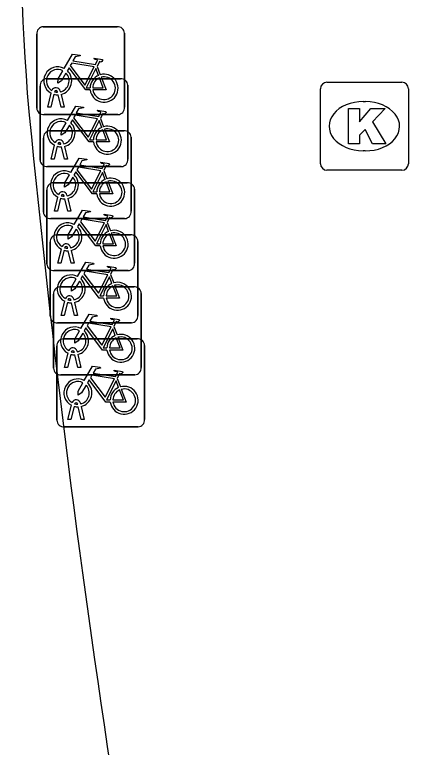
# Model space of a CAD drawing. Extents: x 161087 to 161922, y 382574 to 383873.
# Drawn here: x 161096.74 to 161101.22, y 383303.94 to 383312.27 of the extents above; entities that cross this region are included whole.
import ezdxf

# ---------------------------------------------------------------- set-up
doc = ezdxf.new("R2010")
doc.units = 0
for name, color, linetype in [('IMGEO_Fietsenrek', 7, 'Continuous'), ('IMGEO_Fietspad_gesloten', 7, 'Continuous'), ('IMGEO_Kolk', 7, 'Continuous')]:
    doc.layers.add(name, color=color, linetype=linetype)

msp = doc.modelspace()

# ---------------------------------------------------------------- linework, layer by layer
at = {"layer": 'IMGEO_Fietsenrek'}
for p, q in [((161097.0659, 383312.1305), (161097.9068, 383312.1305)), ((161097.9068, 383312.1305), (161097.0659, 383312.1305)), ((161097.9905, 383312.0561), (161097.9905, 383311.2152)), ((161097.9905, 383311.2152), (161097.9905, 383312.0561)), ((161096.9915, 383311.2059), (161096.9915, 383312.0468)), ((161096.9915, 383312.0468), (161096.9915, 383311.2059)), ((161097.6782, 383311.6802), (161097.7145, 383311.585)), ((161097.1039, 383311.5395), (161097.9448, 383311.5395)), ((161097.9448, 383311.5395), (161097.1039, 383311.5395)), ((161098.0285, 383311.4651), (161098.0285, 383310.6242)), ((161098.0285, 383310.6242), (161098.0285, 383311.4651)), ((161097.0295, 383310.6149), (161097.0295, 383311.4558)), ((161097.0295, 383311.4558), (161097.0295, 383310.6149)), ((161097.2289, 383311.3869), (161097.2279, 383311.3912)), ((161097.2596, 383311.3984), (161097.2614, 383311.3905)), ((161097.1185, 383311.2153), (161097.1568, 383311.3753)), ((161097.1872, 383311.3631), (161097.1519, 383311.2153)), ((161097.27, 383311.2153), (161097.2361, 383311.357)), ((161097.2684, 383311.3613), (161097.3034, 383311.2153)), ((161097.1519, 383311.2153), (161097.1185, 383311.2153)), ((161097.3034, 383311.2153), (161097.27, 383311.2153)), ((161097.9161, 383311.1315), (161097.0752, 383311.1315)), ((161097.0752, 383311.1315), (161097.9161, 383311.1315)), ((161097.7162, 383311.0892), (161097.7525, 383310.994)), ((161097.1419, 383310.9485), (161097.9828, 383310.9485)), ((161097.9828, 383310.9485), (161097.1419, 383310.9485)), ((161097.0675, 383310.0239), (161097.0675, 383310.8648)), ((161097.0675, 383310.8648), (161097.0675, 383310.0239)), ((161097.2669, 383310.7959), (161097.2659, 383310.8002)), ((161097.2976, 383310.8074), (161097.2994, 383310.7995)), ((161098.0665, 383310.8741), (161098.0665, 383310.0332)), ((161098.0665, 383310.0332), (161098.0665, 383310.8741)), ((161097.1565, 383310.6243), (161097.1948, 383310.7843)), ((161097.2252, 383310.7721), (161097.1899, 383310.6243)), ((161097.308, 383310.6243), (161097.2741, 383310.766)), ((161097.3064, 383310.7703), (161097.3414, 383310.6243)), ((161097.1899, 383310.6243), (161097.1565, 383310.6243)), ((161097.3414, 383310.6243), (161097.308, 383310.6243)), ((161097.9541, 383310.5405), (161097.1132, 383310.5405)), ((161097.1132, 383310.5405), (161097.9541, 383310.5405)), ((161097.7542, 383310.4982), (161097.7905, 383310.403)), ((161097.1809, 383310.3575), (161098.0218, 383310.3575)), ((161098.0218, 383310.3575), (161097.1809, 383310.3575)), ((161097.1065, 383309.4329), (161097.1065, 383310.2738)), ((161097.1065, 383310.2738), (161097.1065, 383309.4329)), ((161097.3356, 383310.2164), (161097.3374, 383310.2085)), ((161098.1055, 383310.2831), (161098.1055, 383309.4422)), ((161098.1055, 383309.4422), (161098.1055, 383310.2831)), ((161097.1945, 383310.0333), (161097.2328, 383310.1933)), ((161097.2632, 383310.1811), (161097.2279, 383310.0333)), ((161097.3049, 383310.2049), (161097.3039, 383310.2092)), ((161097.346, 383310.0333), (161097.3121, 383310.175)), ((161097.3444, 383310.1793), (161097.3794, 383310.0333)), ((161097.2279, 383310.0333), (161097.1945, 383310.0333)), ((161097.3794, 383310.0333), (161097.346, 383310.0333)), ((161097.9921, 383309.9495), (161097.1512, 383309.9495)), ((161097.1512, 383309.9495), (161097.9921, 383309.9495)), ((161097.7932, 383309.9072), (161097.8295, 383309.812)), ((161097.2189, 383309.7655), (161098.0598, 383309.7655)), ((161098.0598, 383309.7655), (161097.2189, 383309.7655)), ((161097.1445, 383308.8409), (161097.1445, 383309.6818)), ((161097.1445, 383309.6818), (161097.1445, 383308.8409)), ((161098.1435, 383309.6911), (161098.1435, 383308.8502)), ((161098.1435, 383308.8502), (161098.1435, 383309.6911)), ((161097.2335, 383309.4423), (161097.2718, 383309.6023)), ((161097.3022, 383309.5901), (161097.2669, 383309.4423)), ((161097.3439, 383309.6139), (161097.3429, 383309.6182)), ((161097.385, 383309.4423), (161097.3511, 383309.584)), ((161097.3746, 383309.6254), (161097.3764, 383309.6175)), ((161097.3834, 383309.5883), (161097.4184, 383309.4423)), ((161097.2669, 383309.4423), (161097.2335, 383309.4423)), ((161097.4184, 383309.4423), (161097.385, 383309.4423)), ((161098.0311, 383309.3585), (161097.1902, 383309.3585)), ((161097.1902, 383309.3585), (161098.0311, 383309.3585)), ((161097.8312, 383309.3152), (161097.8675, 383309.22)), ((161097.2569, 383309.1745), (161098.0978, 383309.1745)), ((161098.0978, 383309.1745), (161097.2569, 383309.1745)), ((161097.1825, 383308.2499), (161097.1825, 383309.0908)), ((161097.1825, 383309.0908), (161097.1825, 383308.2499)), ((161098.1815, 383309.1001), (161098.1815, 383308.2592)), ((161098.1815, 383308.2592), (161098.1815, 383309.1001)), ((161097.2715, 383308.8503), (161097.3098, 383309.0103)), ((161097.3402, 383308.9981), (161097.3049, 383308.8503)), ((161097.3819, 383309.0219), (161097.3809, 383309.0262)), ((161097.423, 383308.8503), (161097.3891, 383308.992)), ((161097.4126, 383309.0334), (161097.4144, 383309.0255)), ((161097.4214, 383308.9963), (161097.4564, 383308.8503)), ((161097.3049, 383308.8503), (161097.2715, 383308.8503)), ((161097.4564, 383308.8503), (161097.423, 383308.8503)), ((161098.0691, 383308.7665), (161097.2282, 383308.7665)), ((161097.2282, 383308.7665), (161098.0691, 383308.7665)), ((161097.8692, 383308.7242), (161097.9055, 383308.629)), ((161097.2949, 383308.5835), (161098.1358, 383308.5835)), ((161098.1358, 383308.5835), (161097.2949, 383308.5835)), ((161097.2205, 383307.6589), (161097.2205, 383308.4998)), ((161097.2205, 383308.4998), (161097.2205, 383307.6589)), ((161098.2195, 383308.5091), (161098.2195, 383307.6682)), ((161098.2195, 383307.6682), (161098.2195, 383308.5091)), ((161097.3095, 383308.2593), (161097.3478, 383308.4193)), ((161097.3782, 383308.4071), (161097.3429, 383308.2593)), ((161097.4199, 383308.4309), (161097.4189, 383308.4352)), ((161097.461, 383308.2593), (161097.4271, 383308.401)), ((161097.4506, 383308.4424), (161097.4524, 383308.4345)), ((161097.4594, 383308.4053), (161097.4944, 383308.2593)), ((161097.3429, 383308.2593), (161097.3095, 383308.2593)), ((161097.4944, 383308.2593), (161097.461, 383308.2593)), ((161098.1071, 383308.1755), (161097.2662, 383308.1755)), ((161097.2662, 383308.1755), (161098.1071, 383308.1755)), ((161097.9072, 383308.1332), (161097.9435, 383308.038)), ((161097.3475, 383307.6683), (161097.3858, 383307.8283)), ((161097.4162, 383307.8161), (161097.3809, 383307.6683)), ((161097.4579, 383307.8399), (161097.4569, 383307.8442)), ((161097.499, 383307.6683), (161097.4651, 383307.81)), ((161097.4886, 383307.8514), (161097.4904, 383307.8435)), ((161097.4974, 383307.8143), (161097.5324, 383307.6683)), ((161097.3809, 383307.6683), (161097.3475, 383307.6683)), ((161097.5324, 383307.6683), (161097.499, 383307.6683)), ((161098.1451, 383307.5845), (161097.3042, 383307.5845)), ((161097.3042, 383307.5845), (161098.1451, 383307.5845))]:
    msp.add_line(p, q, dxfattribs=at)
for points in [[(161097.3041, 383311.6572), (161097.3988, 383311.8207), (161097.485, 383311.8069), (161097.4867, 383311.7982), (161097.4306, 383311.7873), (161097.4044, 383311.742), (161097.6596, 383311.7012)], [(161097.6467, 383311.676), (161097.3899, 383311.717), (161097.3732, 383311.6882), (161097.5402, 383311.4679), (161097.6467, 383311.676)], [(161097.6596, 383311.7012), (161097.6846, 383311.75), (161097.6795, 383311.754), (161097.6563, 383311.7577), (161097.6436, 383311.7652), (161097.6426, 383311.7683), (161097.6448, 383311.7729), (161097.7396, 383311.7578), (161097.7419, 383311.7475), (161097.7325, 383311.7351), (161097.7201, 383311.7287), (161097.7056, 383311.7349), (161097.6782, 383311.6802)], [(161097.3248, 383311.6047), (161097.2732, 383311.5155), (161097.2333, 383311.4895), (161097.2345, 383311.537), (161097.289, 383311.6312)], [(161097.5998, 383311.4125), (161097.5501, 383311.4126), (161097.3594, 383311.6643), (161097.3404, 383311.6315)], [(161097.6947, 383311.578), (161097.6654, 383311.6548), (161097.556, 383311.4367), (161097.5987, 383311.4366)], [(161097.6287, 383311.4365), (161097.7486, 383311.4363), (161097.7054, 383311.5499)], [(161097.7252, 383311.5568), (161097.7802, 383311.4122), (161097.6301, 383311.4125)], [(161097.3421, 383311.0662), (161097.4368, 383311.2297), (161097.523, 383311.2159), (161097.5247, 383311.2072), (161097.4686, 383311.1963), (161097.4424, 383311.151), (161097.6976, 383311.1102)], [(161097.6976, 383311.1102), (161097.7226, 383311.159), (161097.7175, 383311.163), (161097.6943, 383311.1667), (161097.6816, 383311.1742), (161097.6806, 383311.1773), (161097.6828, 383311.1819), (161097.7776, 383311.1668), (161097.7799, 383311.1565), (161097.7705, 383311.1441), (161097.7581, 383311.1377), (161097.7436, 383311.1439), (161097.7162, 383311.0892)], [(161097.6378, 383310.8215), (161097.5881, 383310.8216), (161097.3974, 383311.0733), (161097.3784, 383311.0405)], [(161097.6847, 383311.085), (161097.4279, 383311.126), (161097.4112, 383311.0972), (161097.5782, 383310.8769), (161097.6847, 383311.085)], [(161097.7327, 383310.987), (161097.7034, 383311.0638), (161097.594, 383310.8457), (161097.6367, 383310.8456)], [(161097.3628, 383311.0137), (161097.3112, 383310.9245), (161097.2713, 383310.8985), (161097.2725, 383310.946), (161097.327, 383311.0402)], [(161097.7632, 383310.9658), (161097.8182, 383310.8212), (161097.6681, 383310.8215)], [(161097.6667, 383310.8455), (161097.7866, 383310.8453), (161097.7434, 383310.9589)], [(161097.3801, 383310.4752), (161097.4748, 383310.6387), (161097.561, 383310.6249), (161097.5627, 383310.6162), (161097.5066, 383310.6053), (161097.4804, 383310.56), (161097.7356, 383310.5192)], [(161097.7356, 383310.5192), (161097.7606, 383310.568), (161097.7555, 383310.572), (161097.7323, 383310.5757), (161097.7196, 383310.5832), (161097.7186, 383310.5863), (161097.7208, 383310.5909), (161097.8156, 383310.5758), (161097.8179, 383310.5655), (161097.8085, 383310.5531), (161097.7961, 383310.5467), (161097.7816, 383310.5529), (161097.7542, 383310.4982)], [(161097.6758, 383310.2305), (161097.6261, 383310.2306), (161097.4354, 383310.4823), (161097.4164, 383310.4495)], [(161097.7227, 383310.494), (161097.4659, 383310.535), (161097.4492, 383310.5062), (161097.6162, 383310.2859), (161097.7227, 383310.494)], [(161097.7707, 383310.396), (161097.7414, 383310.4728), (161097.632, 383310.2547), (161097.6747, 383310.2546)], [(161097.4008, 383310.4227), (161097.3492, 383310.3335), (161097.3093, 383310.3075), (161097.3105, 383310.355), (161097.365, 383310.4492)], [(161097.7047, 383310.2545), (161097.8246, 383310.2543), (161097.7814, 383310.3679)], [(161097.8012, 383310.3748), (161097.8562, 383310.2302), (161097.7061, 383310.2305)], [(161097.4191, 383309.8842), (161097.5138, 383310.0477), (161097.6, 383310.0339), (161097.6017, 383310.0252), (161097.5456, 383310.0143), (161097.5194, 383309.969), (161097.7746, 383309.9282)], [(161097.7746, 383309.9282), (161097.7996, 383309.977), (161097.7945, 383309.981), (161097.7713, 383309.9847), (161097.7586, 383309.9922), (161097.7576, 383309.9953), (161097.7598, 383309.9999), (161097.8546, 383309.9848), (161097.8569, 383309.9745), (161097.8475, 383309.9621), (161097.8351, 383309.9557), (161097.8206, 383309.9619), (161097.7932, 383309.9072)], [(161097.7148, 383309.6395), (161097.6651, 383309.6396), (161097.4744, 383309.8913), (161097.4554, 383309.8585)], [(161097.7617, 383309.903), (161097.5049, 383309.944), (161097.4882, 383309.9152), (161097.6552, 383309.6949), (161097.7617, 383309.903)], [(161097.4398, 383309.8317), (161097.3882, 383309.7425), (161097.3483, 383309.7165), (161097.3495, 383309.764), (161097.404, 383309.8582)], [(161097.8097, 383309.805), (161097.7804, 383309.8818), (161097.671, 383309.6637), (161097.7137, 383309.6636)], [(161097.7437, 383309.6635), (161097.8636, 383309.6633), (161097.8204, 383309.7769)], [(161097.8402, 383309.7838), (161097.8952, 383309.6392), (161097.7451, 383309.6395)], [(161097.4571, 383309.2922), (161097.5518, 383309.4557), (161097.638, 383309.4419), (161097.6397, 383309.4332), (161097.5836, 383309.4223), (161097.5574, 383309.377), (161097.8126, 383309.3362)], [(161097.8126, 383309.3362), (161097.8376, 383309.385), (161097.8325, 383309.389), (161097.8093, 383309.3927), (161097.7966, 383309.4002), (161097.7956, 383309.4033), (161097.7978, 383309.4079), (161097.8926, 383309.3928), (161097.8949, 383309.3825), (161097.8855, 383309.3701), (161097.8731, 383309.3637), (161097.8586, 383309.3699), (161097.8312, 383309.3152)], [(161097.7528, 383309.0475), (161097.7031, 383309.0476), (161097.5124, 383309.2993), (161097.4934, 383309.2665)], [(161097.7997, 383309.311), (161097.5429, 383309.352), (161097.5262, 383309.3232), (161097.6932, 383309.1029), (161097.7997, 383309.311)], [(161097.4778, 383309.2397), (161097.4262, 383309.1505), (161097.3863, 383309.1245), (161097.3875, 383309.172), (161097.442, 383309.2662)], [(161097.8477, 383309.213), (161097.8184, 383309.2898), (161097.709, 383309.0717), (161097.7517, 383309.0716)], [(161097.7817, 383309.0715), (161097.9016, 383309.0713), (161097.8584, 383309.1849)], [(161097.8782, 383309.1918), (161097.9332, 383309.0472), (161097.7831, 383309.0475)], [(161097.4951, 383308.7012), (161097.5898, 383308.8647), (161097.676, 383308.8509), (161097.6777, 383308.8422), (161097.6216, 383308.8313), (161097.5954, 383308.786), (161097.8506, 383308.7452)], [(161097.8506, 383308.7452), (161097.8756, 383308.794), (161097.8705, 383308.798), (161097.8473, 383308.8017), (161097.8346, 383308.8092), (161097.8336, 383308.8123), (161097.8358, 383308.8169), (161097.9306, 383308.8018), (161097.9329, 383308.7915), (161097.9235, 383308.7791), (161097.9111, 383308.7727), (161097.8966, 383308.7789), (161097.8692, 383308.7242)], [(161097.8377, 383308.72), (161097.5809, 383308.761), (161097.5642, 383308.7322), (161097.7312, 383308.5119), (161097.8377, 383308.72)], [(161097.5158, 383308.6487), (161097.4642, 383308.5595), (161097.4243, 383308.5335), (161097.4255, 383308.581), (161097.48, 383308.6752)], [(161097.7908, 383308.4565), (161097.7411, 383308.4566), (161097.5504, 383308.7083), (161097.5314, 383308.6755)], [(161097.8857, 383308.622), (161097.8564, 383308.6988), (161097.747, 383308.4807), (161097.7897, 383308.4806)], [(161097.8197, 383308.4805), (161097.9396, 383308.4803), (161097.8964, 383308.5939)], [(161097.9162, 383308.6008), (161097.9712, 383308.4562), (161097.8211, 383308.4565)], [(161097.5331, 383308.1102), (161097.6278, 383308.2737), (161097.714, 383308.2599), (161097.7157, 383308.2512), (161097.6596, 383308.2403), (161097.6334, 383308.195), (161097.8886, 383308.1542)], [(161097.8886, 383308.1542), (161097.9136, 383308.203), (161097.9085, 383308.207), (161097.8853, 383308.2107), (161097.8726, 383308.2182), (161097.8716, 383308.2213), (161097.8738, 383308.2259), (161097.9686, 383308.2108), (161097.9709, 383308.2005), (161097.9615, 383308.1881), (161097.9491, 383308.1817), (161097.9346, 383308.1879), (161097.9072, 383308.1332)], [(161097.8757, 383308.129), (161097.6189, 383308.17), (161097.6022, 383308.1412), (161097.7692, 383307.9209), (161097.8757, 383308.129)], [(161097.5538, 383308.0577), (161097.5022, 383307.9685), (161097.4623, 383307.9425), (161097.4635, 383307.99), (161097.518, 383308.0842)], [(161097.8288, 383307.8655), (161097.7791, 383307.8656), (161097.5884, 383308.1173), (161097.5694, 383308.0845)], [(161097.9237, 383308.031), (161097.8944, 383308.1078), (161097.785, 383307.8897), (161097.8277, 383307.8896)], [(161097.8577, 383307.8895), (161097.9776, 383307.8893), (161097.9344, 383308.0029)], [(161097.9542, 383308.0098), (161098.0092, 383307.8652), (161097.8591, 383307.8655)]]:
    msp.add_lwpolyline(points, dxfattribs=at)
for centre, radius, start, end in [((161097.0692, 383312.0526), 0.0779, 92.4484, 184.28452), ((161097.0692, 383312.0526), 0.0779, 92.4484, 184.28452), ((161097.9126, 383312.0528), 0.0779, 2.4484, 94.28452), ((161097.9126, 383312.0528), 0.0779, 2.4484, 94.28452), ((161097.2311, 383311.5159), 0.159, 62.67661, 242.13685), ((161097.2311, 383311.5159), 0.129, 63.31916, 238.90302), ((161097.2311, 383311.5159), 0.159, 283.5766, 46.60424), ((161097.2311, 383311.5159), 0.129, 283.60429, 43.43025), ((161097.7577, 383311.4319), 0.159, 113.3408, 178.32165), ((161097.7577, 383311.4319), 0.159, 187.0065, 105.77075), ((161097.7577, 383311.4319), 0.129, 113.92302, 177.95563), ((161097.7577, 383311.4319), 0.129, 188.67146, 104.58832), ((161097.1072, 383311.4616), 0.0779, 92.4484, 184.28452), ((161097.1072, 383311.4616), 0.0779, 92.4484, 184.28452), ((161097.9506, 383311.4618), 0.0779, 2.4484, 94.28452), ((161097.9506, 383311.4618), 0.0779, 2.4484, 94.28452), ((161097.2109, 383311.3873), 0.0499, 12.8025, 158.69338), ((161097.2109, 383311.3873), 0.0174, 12.8025, 163.45023), ((161097.2311, 383311.5159), 0.129, 253.41502, 269.02044), ((161097.2311, 383311.5159), 0.159, 253.99666, 271.78671), ((161097.9128, 383311.2094), 0.0779, 272.4484, 4.28452), ((161097.9128, 383311.2094), 0.0779, 272.4484, 4.28452), ((161097.0694, 383311.2092), 0.0779, 182.4484, 274.28452), ((161097.0694, 383311.2092), 0.0779, 182.4484, 274.28452), ((161097.2691, 383310.9249), 0.159, 62.67661, 242.13685), ((161097.2691, 383310.9249), 0.129, 63.31916, 238.90302), ((161097.2691, 383310.9249), 0.129, 283.60429, 43.43025), ((161097.2691, 383310.9249), 0.159, 283.5766, 46.60424), ((161097.7957, 383310.8409), 0.159, 113.3408, 178.32165), ((161097.7957, 383310.8409), 0.159, 187.0065, 105.77075), ((161097.7957, 383310.8409), 0.129, 188.67146, 104.58832), ((161097.1452, 383310.8706), 0.0779, 92.4484, 184.28452), ((161097.1452, 383310.8706), 0.0779, 92.4484, 184.28452), ((161097.7957, 383310.8409), 0.129, 113.92302, 177.95563), ((161097.9886, 383310.8708), 0.0779, 2.4484, 94.28452), ((161097.9886, 383310.8708), 0.0779, 2.4484, 94.28452), ((161097.2489, 383310.7963), 0.0499, 12.8025, 158.69338), ((161097.2489, 383310.7963), 0.0174, 12.8025, 163.45023), ((161097.2691, 383310.9249), 0.129, 253.41502, 269.02044), ((161097.2691, 383310.9249), 0.159, 253.99666, 271.78671), ((161097.1074, 383310.6182), 0.0779, 182.4484, 274.28452), ((161097.1074, 383310.6182), 0.0779, 182.4484, 274.28452), ((161097.9508, 383310.6184), 0.0779, 272.4484, 4.28452), ((161097.9508, 383310.6184), 0.0779, 272.4484, 4.28452), ((161097.3071, 383310.3339), 0.159, 62.67661, 242.13685), ((161097.3071, 383310.3339), 0.129, 63.31916, 238.90302), ((161097.3071, 383310.3339), 0.129, 283.60429, 43.43025), ((161097.3071, 383310.3339), 0.159, 283.5766, 46.60424), ((161097.8337, 383310.2499), 0.159, 113.3408, 178.32165), ((161097.8337, 383310.2499), 0.159, 187.0065, 105.77075), ((161097.1842, 383310.2796), 0.0779, 92.4484, 184.28452), ((161097.1842, 383310.2796), 0.0779, 92.4484, 184.28452), ((161097.8337, 383310.2499), 0.129, 113.92302, 177.95563), ((161097.8337, 383310.2499), 0.129, 188.67146, 104.58832), ((161098.0276, 383310.2798), 0.0779, 2.4484, 94.28452), ((161098.0276, 383310.2798), 0.0779, 2.4484, 94.28452), ((161097.2869, 383310.2053), 0.0499, 12.8025, 158.69338), ((161097.2869, 383310.2053), 0.0174, 12.8025, 163.45023), ((161097.3071, 383310.3339), 0.159, 253.99666, 271.78671), ((161097.3071, 383310.3339), 0.129, 253.41502, 269.02044), ((161097.1454, 383310.0272), 0.0779, 182.4484, 274.28452), ((161097.1454, 383310.0272), 0.0779, 182.4484, 274.28452), ((161097.9888, 383310.0274), 0.0779, 272.4484, 4.28452), ((161097.9888, 383310.0274), 0.0779, 272.4484, 4.28452), ((161097.3461, 383309.7429), 0.159, 62.67661, 242.13685), ((161097.3461, 383309.7429), 0.129, 63.31916, 238.90302), ((161097.3461, 383309.7429), 0.129, 283.60429, 43.43025), ((161097.3461, 383309.7429), 0.159, 283.5766, 46.60424), ((161097.8727, 383309.6589), 0.159, 113.3408, 178.32165), ((161097.8727, 383309.6589), 0.159, 187.0065, 105.77075), ((161097.2222, 383309.6876), 0.0779, 92.4484, 184.28452), ((161097.2222, 383309.6876), 0.0779, 92.4484, 184.28452), ((161097.8727, 383309.6589), 0.129, 113.92302, 177.95563), ((161097.8727, 383309.6589), 0.129, 188.67146, 104.58832), ((161098.0656, 383309.6878), 0.0779, 2.4484, 94.28452), ((161098.0656, 383309.6878), 0.0779, 2.4484, 94.28452), ((161097.3259, 383309.6143), 0.0499, 12.8025, 158.69338), ((161097.3461, 383309.7429), 0.159, 253.99666, 271.78671), ((161097.3259, 383309.6143), 0.0174, 12.8025, 163.45023), ((161097.3461, 383309.7429), 0.129, 253.41502, 269.02044), ((161097.1844, 383309.4362), 0.0779, 182.4484, 274.28452), ((161097.1844, 383309.4362), 0.0779, 182.4484, 274.28452), ((161098.0278, 383309.4364), 0.0779, 272.4484, 4.28452), ((161098.0278, 383309.4364), 0.0779, 272.4484, 4.28452), ((161097.3841, 383309.1509), 0.159, 62.67661, 242.13685), ((161097.3841, 383309.1509), 0.129, 63.31916, 238.90302), ((161097.3841, 383309.1509), 0.129, 283.60429, 43.43025), ((161097.3841, 383309.1509), 0.159, 283.5766, 46.60424), ((161097.9107, 383309.0669), 0.159, 187.0065, 105.77075), ((161097.2602, 383309.0966), 0.0779, 92.4484, 184.28452), ((161097.2602, 383309.0966), 0.0779, 92.4484, 184.28452), ((161097.9107, 383309.0669), 0.159, 113.3408, 178.32165), ((161097.9107, 383309.0669), 0.129, 113.92302, 177.95563), ((161097.9107, 383309.0669), 0.129, 188.67146, 104.58832), ((161098.1036, 383309.0968), 0.0779, 2.4484, 94.28452), ((161098.1036, 383309.0968), 0.0779, 2.4484, 94.28452), ((161097.3639, 383309.0223), 0.0499, 12.8025, 158.69338), ((161097.3841, 383309.1509), 0.159, 253.99666, 271.78671), ((161097.3639, 383309.0223), 0.0174, 12.8025, 163.45023), ((161097.3841, 383309.1509), 0.129, 253.41502, 269.02044), ((161097.2224, 383308.8442), 0.0779, 182.4484, 274.28452), ((161097.2224, 383308.8442), 0.0779, 182.4484, 274.28452), ((161098.0658, 383308.8444), 0.0779, 272.4484, 4.28452), ((161098.0658, 383308.8444), 0.0779, 272.4484, 4.28452), ((161097.4221, 383308.5599), 0.159, 62.67661, 242.13685), ((161097.4221, 383308.5599), 0.129, 63.31916, 238.90302), ((161097.4221, 383308.5599), 0.129, 283.60429, 43.43025), ((161097.4221, 383308.5599), 0.159, 283.5766, 46.60424), ((161097.9487, 383308.4759), 0.159, 187.0065, 105.77075), ((161097.2982, 383308.5056), 0.0779, 92.4484, 184.28452), ((161097.2982, 383308.5056), 0.0779, 92.4484, 184.28452), ((161097.9487, 383308.4759), 0.159, 113.3408, 178.32165), ((161097.9487, 383308.4759), 0.129, 113.92302, 177.95563), ((161097.9487, 383308.4759), 0.129, 188.67146, 104.58832), ((161098.1416, 383308.5058), 0.0779, 2.4484, 94.28452), ((161098.1416, 383308.5058), 0.0779, 2.4484, 94.28452), ((161097.4019, 383308.4313), 0.0499, 12.8025, 158.69338), ((161097.4221, 383308.5599), 0.159, 253.99666, 271.78671), ((161097.4019, 383308.4313), 0.0174, 12.8025, 163.45023), ((161097.4221, 383308.5599), 0.129, 253.41502, 269.02044), ((161097.2604, 383308.2532), 0.0779, 182.4484, 274.28452), ((161097.2604, 383308.2532), 0.0779, 182.4484, 274.28452), ((161098.1038, 383308.2534), 0.0779, 272.4484, 4.28452), ((161098.1038, 383308.2534), 0.0779, 272.4484, 4.28452), ((161097.4601, 383307.9689), 0.159, 62.67661, 242.13685), ((161097.4601, 383307.9689), 0.129, 63.31916, 238.90302), ((161097.4601, 383307.9689), 0.129, 283.60429, 43.43025), ((161097.4601, 383307.9689), 0.159, 283.5766, 46.60424), ((161097.9867, 383307.8849), 0.159, 113.3408, 178.32165), ((161097.9867, 383307.8849), 0.159, 187.0065, 105.77075), ((161097.9867, 383307.8849), 0.129, 113.92302, 177.95563), ((161097.9867, 383307.8849), 0.129, 188.67146, 104.58832), ((161097.4399, 383307.8403), 0.0499, 12.8025, 158.69338), ((161097.4601, 383307.9689), 0.159, 253.99666, 271.78671), ((161097.4399, 383307.8403), 0.0174, 12.8025, 163.45023), ((161097.4601, 383307.9689), 0.129, 253.41502, 269.02044), ((161097.2984, 383307.6622), 0.0779, 182.4484, 274.28452), ((161097.2984, 383307.6622), 0.0779, 182.4484, 274.28452), ((161098.1418, 383307.6624), 0.0779, 272.4484, 4.28452), ((161098.1418, 383307.6624), 0.0779, 272.4484, 4.28452)]:
    msp.add_arc(centre, radius, start, end, dxfattribs=at)
at = {"layer": 'IMGEO_Fietspad_gesloten'}
for centre, radius, start, end in [((161163.3929, 383315.7297), 66.6523, 172.571554, 183.746035), ((161233.5098, 383324.388), 137.2451, 185.440726, 188.771895)]:
    msp.add_arc(centre, radius, start, end, dxfattribs=at)
at = {"layer": 'IMGEO_Kolk'}
for p, q in [((161100.2929, 383311.5005), (161101.1451, 383311.5005)), ((161100.2185, 383310.5739), (161100.2185, 383311.4261)), ((161101.2195, 383311.4261), (161101.2195, 383310.5739)), ((161100.7065, 383311.2797), (161100.7315, 383311.2797)), ((161100.7285, 383310.7203), (161100.7036, 383310.7203)), ((161101.1451, 383310.4995), (161100.2929, 383310.4995))]:
    msp.add_line(p, q, dxfattribs=at)
for points in [[(161100.2929, 383311.5005), (161101.1451, 383311.5005)], [(161100.2185, 383310.5739), (161100.2185, 383311.4261)], [(161101.2195, 383311.4261), (161101.2195, 383310.5739)], [(161100.5387, 383311.2), (161100.6622, 383311.2), (161100.6622, 383311.0488), (161100.7918, 383311.2), (161100.9564, 383311.2), (161100.8103, 383311.0491), (161100.9629, 383310.8), (161100.8106, 383310.8), (161100.7263, 383310.9642), (161100.6622, 383310.8972), (161100.6622, 383310.8), (161100.5387, 383310.8), (161100.5387, 383311.2)], [(161101.1451, 383310.4995), (161100.2929, 383310.4995)]]:
    msp.add_lwpolyline(points, dxfattribs=at)
for centre, start, end in [((161100.295, 383311.424), 91.55205, 178.44795), ((161100.295, 383311.424), 91.55205, 178.44795), ((161101.143, 383311.424), 1.55205, 88.44795), ((161101.143, 383311.424), 1.55205, 88.44795), ((161100.295, 383310.576), 181.55205, 268.44795), ((161100.295, 383310.576), 181.55205, 268.44795), ((161101.143, 383310.576), 271.55205, 358.44795), ((161101.143, 383310.576), 271.55205, 358.44795)]:
    msp.add_arc(centre, 0.0765, start, end, dxfattribs=at)
for centre, major_axis, ratio, start_param, end_param in [((161100.705, 383311), (-0.3872, 0.002), 0.722429, 4.712389, 7.853982), ((161100.73, 383311), (-0.3901, 0.002), 0.717154, 1.570796, 4.712389)]:
    msp.add_ellipse(centre, major_axis=major_axis, ratio=ratio, start_param=start_param, end_param=end_param, dxfattribs=at)

doc.saveas('drawing.dxf')
